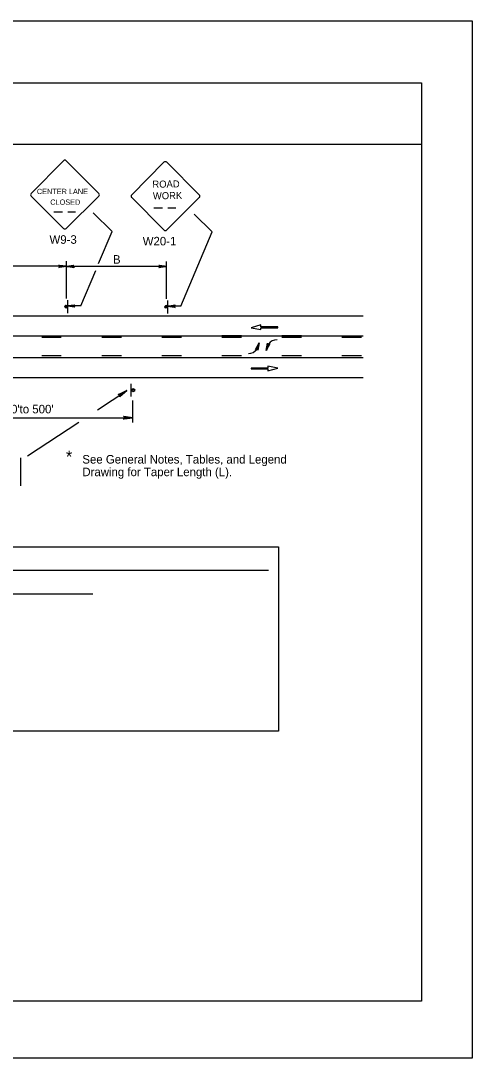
# Model space of a CAD drawing. Extents: x -14145 to -13521, y 30244 to 30661.
# Drawn here: x -13904.28 to -13893.17, y 30397.81 to 30423.31 of the extents above; entities that cross this region are included whole.
import ezdxf

# ---------------------------------------------------------------- set-up
doc = ezdxf.new("R2010")
doc.units = 0
for name, color, linetype in [('1', 7, 'Continuous'), ('10', 7, 'Continuous'), ('2', 7, 'Continuous'), ('3', 7, 'Continuous'), ('61', 7, 'Continuous')]:
    doc.layers.add(name, color=color, linetype=linetype)

msp = doc.modelspace()

# ---------------------------------------------------------------- linework, layer by layer
at = {"layer": '1'}
for p, q in [((-13903.229, 30419.867), (-13904.024, 30419.064)), ((-13902.36, 30419.064), (-13903.162, 30419.867)), ((-13900.756, 30419.828), (-13901.551, 30419.025)), ((-13899.887, 30419.025), (-13900.689, 30419.828)), ((-13904.024, 30418.998), (-13903.229, 30418.203)), ((-13903.162, 30418.203), (-13902.36, 30418.998)), ((-13901.551, 30418.959), (-13900.756, 30418.164)), ((-13900.689, 30418.164), (-13899.887, 30418.959)), ((-13901.002, 30418.712), (-13900.791, 30418.712)), ((-13900.659, 30418.712), (-13900.466, 30418.712)), ((-13903.466, 30418.612), (-13903.256, 30418.612)), ((-13903.123, 30418.612), (-13902.93, 30418.612)), ((-13902.033, 30418.128), (-13902.494, 30418.586)), ((-13899.573, 30418.122), (-13900.017, 30418.554)), ((-13902.364, 30417.34), (-13902.033, 30418.128)), ((-13900.341, 30416.291), (-13899.573, 30418.122)), ((-13903.15, 30417.271), (-13905.616, 30417.271)), ((-13903.156, 30416.479), (-13903.156, 30417.399)), ((-13900.69, 30417.265), (-13903.156, 30417.265)), ((-13902.801, 30416.297), (-13902.436, 30417.167)), ((-13900.696, 30416.473), (-13900.696, 30417.393)), ((-13903.131, 30416.436), (-13903.131, 30416.118)), ((-13900.671, 30416.43), (-13900.671, 30416.112)), ((-13902.801, 30416.298), (-13903.131, 30416.298)), ((-13900.341, 30416.292), (-13900.671, 30416.292)), ((-13922.949, 30416.058), (-13895.861, 30416.058)), ((-13898.374, 30415.829), (-13898.615, 30415.763)), ((-13898.615, 30415.763), (-13898.371, 30415.717)), ((-13898.374, 30415.784), (-13898.374, 30415.829)), ((-13897.957, 30415.784), (-13898.374, 30415.784)), ((-13898.371, 30415.717), (-13898.371, 30415.762)), ((-13898.371, 30415.762), (-13897.957, 30415.762)), ((-13897.957, 30415.762), (-13897.957, 30415.784)), ((-13922.949, 30415.566), (-13895.861, 30415.566)), ((-13903.281, 30415.524), (-13903.761, 30415.524)), ((-13901.805, 30415.524), (-13902.285, 30415.524)), ((-13900.329, 30415.524), (-13900.809, 30415.524)), ((-13898.853, 30415.566), (-13899.333, 30415.566)), ((-13898.853, 30415.524), (-13899.333, 30415.524)), ((-13898.468, 30415.237), (-13898.418, 30415.39)), ((-13897.377, 30415.566), (-13897.857, 30415.566)), ((-13897.377, 30415.524), (-13897.857, 30415.524)), ((-13895.901, 30415.524), (-13896.381, 30415.524)), ((-13898.188, 30415.357), (-13898.238, 30415.204)), ((-13922.949, 30415.029), (-13895.861, 30415.029)), ((-13903.281, 30415.071), (-13903.761, 30415.071)), ((-13901.805, 30415.071), (-13902.285, 30415.071)), ((-13900.329, 30415.071), (-13900.809, 30415.071)), ((-13898.853, 30415.071), (-13899.333, 30415.071)), ((-13897.377, 30415.071), (-13897.857, 30415.071)), ((-13895.901, 30415.071), (-13896.381, 30415.071)), ((-13898.201, 30414.771), (-13898.615, 30414.771)), ((-13898.615, 30414.771), (-13898.615, 30414.749)), ((-13898.615, 30414.749), (-13898.199, 30414.749)), ((-13897.957, 30414.77), (-13898.201, 30414.816)), ((-13898.201, 30414.816), (-13898.201, 30414.771)), ((-13898.199, 30414.704), (-13897.957, 30414.77)), ((-13898.199, 30414.749), (-13898.199, 30414.704)), ((-13922.949, 30414.537), (-13895.861, 30414.537)), ((-13901.564, 30414.072), (-13901.564, 30414.384)), ((-13901.564, 30414.072), (-13901.564, 30414.384)), ((-13901.522, 30413.43), (-13901.522, 30413.973)), ((-13905.615, 30413.549), (-13901.522, 30413.549)), ((-13904.278, 30411.875), (-13904.278, 30412.563))]:
    msp.add_line(p, q, dxfattribs=at)
for points in [[(-13903.33, 30417.295), (-13903.324, 30417.283), (-13903.15, 30417.271), (-13903.33, 30417.295), (-13903.342, 30417.301), (-13903.15, 30417.271), (-13903.324, 30417.265), (-13903.33, 30417.253), (-13903.15, 30417.271), (-13903.342, 30417.241), (-13903.33, 30417.253)], [(-13902.976, 30417.247), (-13902.982, 30417.259), (-13903.156, 30417.265), (-13902.976, 30417.247), (-13902.97, 30417.235), (-13903.156, 30417.265), (-13902.988, 30417.277), (-13902.982, 30417.289), (-13903.156, 30417.265), (-13902.97, 30417.295), (-13902.982, 30417.289)], [(-13900.87, 30417.289), (-13900.864, 30417.277), (-13900.69, 30417.265), (-13900.87, 30417.289), (-13900.882, 30417.295), (-13900.69, 30417.265), (-13900.864, 30417.259), (-13900.87, 30417.247), (-13900.69, 30417.265), (-13900.882, 30417.235), (-13900.87, 30417.247)], [(-13902.957, 30416.274), (-13902.963, 30416.286), (-13903.131, 30416.298), (-13902.957, 30416.274), (-13902.945, 30416.268), (-13903.131, 30416.298), (-13902.963, 30416.304), (-13902.957, 30416.316), (-13903.131, 30416.298), (-13902.945, 30416.328), (-13902.957, 30416.316)], [(-13900.497, 30416.268), (-13900.503, 30416.28), (-13900.671, 30416.292), (-13900.497, 30416.268), (-13900.485, 30416.262), (-13900.671, 30416.292), (-13900.503, 30416.298), (-13900.497, 30416.31), (-13900.671, 30416.292), (-13900.485, 30416.322), (-13900.497, 30416.31)], [(-13898.49, 30415.234), (-13898.478, 30415.24), (-13898.418, 30415.39), (-13898.49, 30415.234), (-13898.502, 30415.228), (-13898.418, 30415.39), (-13898.46, 30415.234), (-13898.448, 30415.222), (-13898.418, 30415.39), (-13898.448, 30415.21), (-13898.448, 30415.222)], [(-13898.49, 30415.234), (-13898.478, 30415.24), (-13898.418, 30415.39), (-13898.49, 30415.234), (-13898.502, 30415.228), (-13898.418, 30415.39), (-13898.46, 30415.234), (-13898.448, 30415.222), (-13898.418, 30415.39), (-13898.448, 30415.21), (-13898.448, 30415.222)], [(-13898.167, 30415.36), (-13898.179, 30415.354), (-13898.239, 30415.204), (-13898.167, 30415.36), (-13898.155, 30415.366), (-13898.239, 30415.204), (-13898.197, 30415.36), (-13898.209, 30415.372), (-13898.239, 30415.204), (-13898.209, 30415.384), (-13898.209, 30415.372)], [(-13898.167, 30415.36), (-13898.179, 30415.354), (-13898.239, 30415.204), (-13898.167, 30415.36), (-13898.155, 30415.366), (-13898.239, 30415.204), (-13898.197, 30415.36), (-13898.209, 30415.372), (-13898.239, 30415.204), (-13898.209, 30415.384), (-13898.209, 30415.372)]]:
    msp.add_lwpolyline(points, dxfattribs=at)
for centre, radius in [((-13903.164, 30416.278), 0.0325), ((-13900.704, 30416.272), 0.0325), ((-13901.515, 30414.228), 0.0385), ((-13901.515, 30414.228), 0.0243)]:
    msp.add_circle(centre, radius, dxfattribs=at)
for centre, radius, start, end in [((-13903.195, 30419.834), 0.0465, 45, 135), ((-13900.723, 30419.795), 0.0465, 45, 135), ((-13903.99, 30419.031), 0.0465, 135, 225), ((-13902.392, 30419.031), 0.0465, 315, 45), ((-13901.518, 30418.992), 0.0465, 135, 225), ((-13899.92, 30418.992), 0.0465, 315, 45), ((-13903.195, 30418.236), 0.0465, 225, 315), ((-13900.723, 30418.197), 0.0465, 225, 315), ((-13903.164, 30416.289), 0.0214, 355.7499, 350.479), ((-13900.704, 30416.283), 0.0214, 355.7499, 350.479), ((-13897.969, 30415.198), 0.27, 91.2061, 143.8714), ((-13898.686, 30415.396), 0.27, 271.2061, 323.8714)]:
    msp.add_arc(centre, radius, start, end, dxfattribs=at)
at = {"layer": '10'}
for p, q in [((-13925.874, 30421.777), (-13894.422, 30421.777)), ((-13894.422, 30421.777), (-13894.422, 30399.207)), ((-13925.874, 30420.277), (-13894.422, 30420.277)), ((-13894.422, 30399.207), (-13925.874, 30399.207))]:
    msp.add_line(p, q, dxfattribs=at)
at = {"layer": '2'}
for p, q in [((-13918.132, 30409.804), (-13898.182, 30409.804)), ((-13913.945, 30409.22), (-13902.509, 30409.22))]:
    msp.add_line(p, q, dxfattribs=at)
msp.add_lwpolyline([(-13918.336, 30410.38), (-13897.941, 30410.38), (-13897.941, 30405.843), (-13918.336, 30405.843)], close=True, dxfattribs=at)
at = {"layer": '3'}
for p, q in [((-13902.393, 30413.745), (-13901.67, 30414.219)), ((-13904.11, 30412.617), (-13902.85, 30413.444))]:
    msp.add_line(p, q, dxfattribs=at)
for points in [[(-13901.867, 30414.123), (-13901.852, 30414.114), (-13901.67, 30414.219), (-13901.867, 30414.123), (-13901.882, 30414.124), (-13901.67, 30414.219), (-13901.839, 30414.096), (-13901.837, 30414.078), (-13901.67, 30414.219), (-13901.841, 30414.063), (-13901.837, 30414.078)], [(-13901.74, 30413.576), (-13901.732, 30413.56), (-13901.522, 30413.549), (-13901.74, 30413.576), (-13901.751, 30413.586), (-13901.522, 30413.549), (-13901.732, 30413.538), (-13901.739, 30413.523), (-13901.522, 30413.549), (-13901.751, 30413.512), (-13901.739, 30413.523)]]:
    msp.add_lwpolyline(points, dxfattribs=at)
at = {"layer": '61'}
msp.add_lwpolyline([(-13926.174, 30423.307), (-13893.174, 30423.307), (-13893.174, 30397.807), (-13926.174, 30397.807)], close=True, dxfattribs=at)

# ---------------------------------------------------------------- texts
at = {"layer": '1'}
for s, height, rotation, p in [('ROAD', 0.1735, 0.7566, (-13901.04, 30419.202)), ('WORK', 0.1733, 0.7588, (-13901.028, 30418.917))]:
    msp.add_text(s, height=height, rotation=rotation, dxfattribs=at).set_placement(p)
for s, p in [('CENTER LANE', (-13903.882, 30419.046)), ('CLOSED', (-13903.553, 30418.783))]:
    msp.add_text(s, height=0.13, dxfattribs=at).set_placement(p)
at = {"layer": '2'}
for s, height, p in [('W9-3', 0.21, (-13903.572, 30417.825)), ('W20-1', 0.21, (-13901.279, 30417.785)), ('B', 0.21, (-13902.011, 30417.336)), ("250'to 500'", 0.21, (-13904.829, 30413.657)), ('*', 0.302, (-13903.169, 30412.442)), ('See General Notes, Tables, and Legend ', 0.21, (-13902.764, 30412.423)), ('Drawing for Taper Length (L).', 0.21, (-13902.764, 30412.113))]:
    msp.add_text(s, height=height, dxfattribs=at).set_placement(p)

doc.saveas('drawing.dxf')
